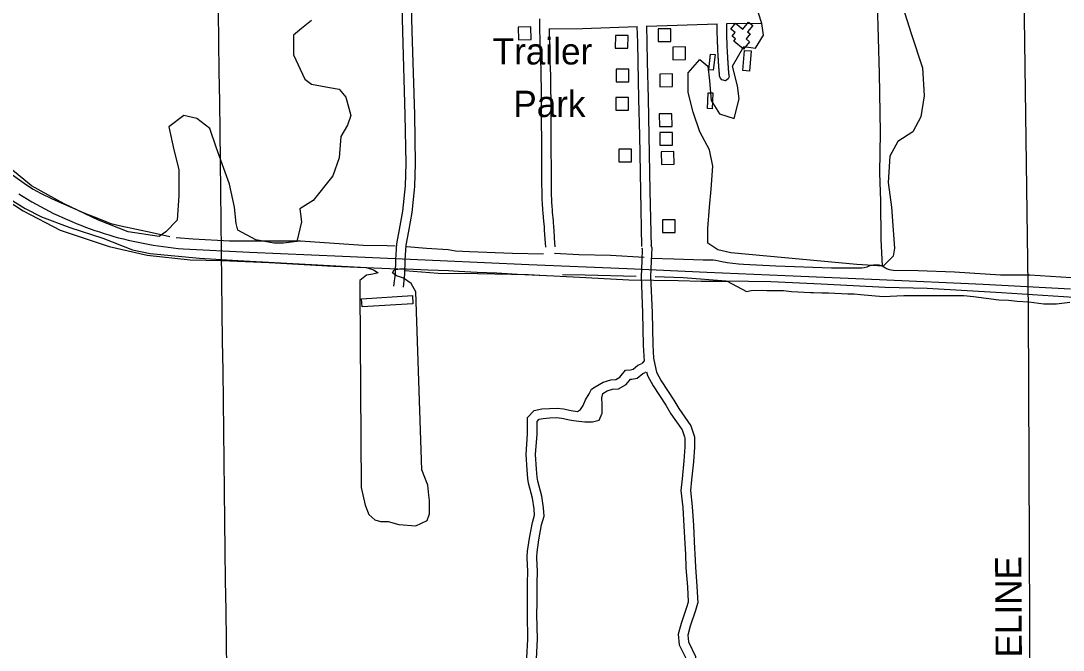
# Model space of a CAD drawing. Extents: x 3715084 to 3753216, y 488173 to 513963.
# Drawn here: x 3739790 to 3743083, y 497137 to 499126 of the extents above; entities that cross this region are included whole.
import ezdxf

# ---------------------------------------------------------------- set-up
doc = ezdxf.new("R2010")
doc.units = 0
for name, color, linetype in [('V-BLDG-IDEN', 7, 'Continuous'), ('V-BLDG-OTLN', 7, 'Continuous'), ('V-GRID-MAJR', 7, 'Continuous'), ('V-RAIL-TRAK', 7, 'Continuous'), ('V-ROAD-CNTR', 7, 'Continuous'), ('V-SITE-VEGE', 7, 'Continuous'), ('V-TOPO-SHOR', 7, 'Continuous'), ('V-UTIL-IDEN', 7, 'Continuous'), ('V-UTIL-LINE', 7, 'Continuous')]:
    doc.layers.add(name, color=color, linetype=linetype)

msp = doc.modelspace()

# ---------------------------------------------------------------- linework, layer by layer
at = {"layer": 'V-BLDG-OTLN'}
for points in [[(3741402.7, 499066.9), (3741401.4, 499106.9), (3741361.5, 499105.7), (3741362.7, 499065.7)], [(3741803, 499100.2), (3741803.6, 499060.2), (3741843.6, 499060.9), (3741843, 499100.9)], [(3742048, 499118.3), (3742071.3, 499099.4), (3742089.3, 499121.5), (3742102.4, 499110.9), (3742086, 499090.8), (3742093.9, 499084.4), (3742081.2, 499068.8), (3742092.3, 499059.7), (3742073.1, 499036.1), (3742042, 499061.4), (3742047.7, 499068.5), (3742037.3, 499077), (3742046.9, 499088.8), (3742033.1, 499100)], [(3741708.1, 499039.4), (3741708.3, 499079.4), (3741668.3, 499079.5), (3741668.1, 499039.5)], [(3741849.3, 499042.9), (3741850, 499002.9), (3741889.9, 499003.5), (3741889.3, 499043.5)], [(3742097.1, 499030.6), (3742091.6, 498966.8), (3742070.4, 498968.6), (3742075.9, 499032.5)], [(3741983, 499019.3), (3741976.9, 498969.6), (3741963, 498971.3), (3741969.1, 499021)], [(3741710.4, 498932.8), (3741710.5, 498972.8), (3741670.5, 498972.9), (3741670.4, 498932.9)], [(3741808.4, 498957.6), (3741809, 498917.6), (3741849, 498918.2), (3741848.4, 498958.2)], [(3741975.8, 498897.9), (3741973.6, 498847.9), (3741959.6, 498848.5), (3741961.9, 498898.5)], [(3741709.9, 498843.1), (3741710, 498883.1), (3741670, 498883.2), (3741669.9, 498843.2)], [(3741807, 498831.8), (3741807.6, 498791.8), (3741847.6, 498792.4), (3741847, 498832.4)], [(3741808.6, 498772.5), (3741809.2, 498732.5), (3741849.2, 498733.2), (3741848.5, 498773.1)], [(3741718.8, 498679.9), (3741718.9, 498719.9), (3741678.9, 498720), (3741678.8, 498680)], [(3741812.9, 498712), (3741813.5, 498672), (3741853.5, 498672.7), (3741852.8, 498712.7)], [(3741817, 498496.5), (3741817.6, 498456.5), (3741857.6, 498457.1), (3741857, 498497.1)], [(3741028.7, 498232), (3740868.2, 498221.6), (3740866.5, 498247.2), (3741027, 498257.6)]]:
    msp.add_lwpolyline(points, close=True, dxfattribs=at)
at = {"layer": 'V-GRID-MAJR'}
msp.add_spline([(3740482.5, 493855), (3740405.9, 499912.4), (3740329.2, 505972.8), (3740252.5, 512033.3), (3740252.5, 512036.4)], degree=3, dxfattribs=at)
at = {"layer": 'V-RAIL-TRAK'}
for points in [[(3739784.1, 498578.7), (3739797.5, 498570.3), (3739811, 498562.2), (3739824.6, 498554.2), (3739838.3, 498546.4)], [(3739838.3, 498546.4), (3739852, 498538.9), (3739865.9, 498531.6), (3739879.8, 498524.4), (3739893.8, 498517.5), (3739907.9, 498510.7), (3739922.1, 498504.2), (3739936.4, 498497.8), (3739950.8, 498491.6), (3739965.2, 498485.6), (3739979.8, 498479.8), (3739994.4, 498474.2), (3740009.1, 498468.8), (3740023.8, 498463.6), (3740038.6, 498458.6), (3740053.5, 498453.8), (3740068.5, 498449.2), (3740083.5, 498444.8), (3740098.6, 498440.6), (3740114, 498436.7), (3740129.5, 498432.9), (3740145.1, 498429.4), (3740160.7, 498426.1), (3740176.4, 498422.9), (3740192, 498420), (3740207.8, 498417.3), (3740223.5, 498414.7), (3740239.3, 498412.4), (3740255.1, 498410.3), (3740270.9, 498408.4), (3740286.8, 498406.7), (3740302.7, 498405.1), (3740512.1, 498394.8), (3740806.1, 498382.6), (3741114.6, 498368.7), (3741394.7, 498355.6), (3741705.8, 498342.7), (3741957, 498332.1), (3742205.1, 498321.4), (3742502.3, 498308.5), (3742829.9, 498293.7), (3743105.6, 498279)]]:
    msp.add_lwpolyline(points, dxfattribs=at)
at = {"layer": 'V-ROAD-CNTR'}
for points in [[(3740969.2, 500660.9), (3740969.3, 500663.2), (3740991.4, 500229.1), (3741002.7, 499928.8), (3741015.2, 499507.8), (3741025.5, 499092.7), (3741033.2, 498829.5), (3741035.9, 498675), (3741034.2, 498602.6), (3741025.8, 498520.3), (3741015.1, 498461.4), (3741006.7, 498416.9), (3741003.4, 498369.5), (3741002.2, 498325.3), (3740997.7, 498284.5)], [(3740986.6, 499454.2), (3740995.5, 499091.9), (3741003.2, 498828.8), (3741005.9, 498675.1), (3741004.3, 498604.5), (3740996.1, 498524.5), (3740985.6, 498466.9), (3740976.9, 498420.7), (3740973.5, 498371), (3740972.2, 498327.4), (3740967.8, 498287.8)], [(3741428.2, 499131.7), (3741429, 499092.6), (3741429.4, 499073), (3741429.9, 499053.4), (3741430.1, 499044.6), (3741430.6, 499028.1), (3741432.5, 498970.5), (3741432.9, 498956.2), (3741433.2, 498945.4), (3741433.3, 498937.4), (3741433.5, 498925.3), (3741433.6, 498919.3), (3741433.7, 498913.3), (3741433.9, 498871.5), (3741434.3, 498808.8), (3741434.7, 498746.1), (3741434.9, 498704.1), (3741435, 498672.6), (3741435.1, 498649), (3741435.2, 498631.3), (3741435.4, 498604.7), (3741435.6, 498591.4), (3741435.7, 498578), (3741435.8, 498574.4), (3741435.9, 498570.9), (3741436.1, 498564.1), (3741436.4, 498557.7), (3741436.7, 498551.8)], [(3741458.8, 499100.1), (3741563.9, 499101.4), (3741737.4, 499108.1)], [(3741458.8, 499101.1), (3741459, 499093.2), (3741459.4, 499073.7), (3741459.9, 499054.1), (3741460.1, 499045.4), (3741460.6, 499029), (3741462.4, 498971.4), (3741462.9, 498957), (3741463.1, 498946.2), (3741463.3, 498938), (3741463.5, 498925.8), (3741463.6, 498919.6), (3741463.7, 498913.5), (3741463.9, 498871.7), (3741464.3, 498809), (3741464.7, 498746.3), (3741464.9, 498704.3), (3741465, 498672.8), (3741465.1, 498649.2), (3741465.2, 498631.5), (3741465.4, 498604.9), (3741465.6, 498591.7), (3741465.7, 498578.4), (3741465.8, 498575), (3741465.9, 498571.7), (3741466.1, 498565.2), (3741466.3, 498559.1), (3741466.6, 498553.4)], [(3741736.5, 499108), (3741737.7, 499057.2), (3741739, 498995.6), (3741741.5, 498879.3), (3741744, 498763.1), (3741747.6, 498587.7), (3741751.3, 498412.4)], [(3741766.5, 499109.8), (3741767.7, 499057.9), (3741769, 498996.3), (3741771.5, 498880), (3741774, 498763.7), (3741777.6, 498588.4), (3741781.3, 498413)], [(3741767.4, 499109.2), (3741991, 499116.6)], [(3741990.6, 499070.7), (3741990.5, 499073.4), (3741990.4, 499075.8), (3741990.4, 499077.8), (3741990.3, 499079.5), (3741990.3, 499081), (3741990.2, 499082.2), (3741990.2, 499083.3), (3741990.2, 499085.2), (3741990.1, 499086.5), (3741990.1, 499087.5), (3741990.1, 499088.9), (3741990.1, 499090.3), (3741990, 499100.5), (3741989.9, 499110.1), (3741989.9, 499116.1)], [(3742020.6, 499071.7), (3742020.5, 499074.4), (3742020.4, 499076.7), (3742020.4, 499078.7), (3742020.3, 499080.4), (3742020.3, 499081.8), (3742020.2, 499083), (3742020.2, 499084), (3742020.2, 499085.8), (3742020.1, 499087.1), (3742020.1, 499088), (3742020.1, 499089.4), (3742020.1, 499090.7), (3742020, 499100.8), (3742019.9, 499110.3), (3742019.9, 499117.2)], [(3742020.2, 499117.4), (3742131.3, 499118.3)], [(3742028.2, 498950.8), (3742026.8, 498946.7), (3742024.4, 498942.4), (3742015.8, 498936.2), (3742004.3, 498939.5), (3742000.2, 498944.4), (3741999, 498946.8), (3741998.5, 498948.2), (3741998.2, 498949.1), (3741998, 498949.8), (3741997.9, 498950.4), (3741997.8, 498950.9), (3741997.7, 498951.4), (3741997.7, 498951.9), (3741997.6, 498952.3), (3741997.5, 498952.8), (3741997.5, 498953.3), (3741997.4, 498953.7), (3741997.3, 498954.2), (3741997.3, 498954.7), (3741997.2, 498955.2), (3741997.2, 498955.8), (3741997.1, 498956.3), (3741997.1, 498956.9), (3741997, 498957.4), (3741996.9, 498958.6), (3741996.8, 498959.8), (3741996.7, 498961), (3741996.5, 498962.3), (3741996.4, 498963.7), (3741996.3, 498965.1), (3741996.2, 498966.5), (3741996.1, 498967.9), (3741996, 498969.4), (3741995.9, 498970.8), (3741995.8, 498972.3), (3741995.7, 498973.9), (3741995.5, 498975.4), (3741995.4, 498976.9), (3741995.3, 498978.5), (3741995.2, 498980), (3741995.1, 498981.6), (3741995, 498983.2), (3741994.9, 498984.7), (3741994.8, 498986.3), (3741994.7, 498987.8), (3741994.5, 498991), (3741994.3, 498994.1), (3741994.1, 498997.1), (3741994, 499000.1), (3741993.8, 499003.1), (3741993.6, 499006), (3741993.5, 499008.8), (3741993.2, 499014.4), (3741992.9, 499019.7), (3741992.4, 499029.6), (3741992.1, 499034), (3741992, 499038.1), (3741991.8, 499041.9), (3741991.6, 499045.4), (3741991.5, 499048.7), (3741991.3, 499051.7), (3741991.2, 499054.6), (3741991.1, 499057.2), (3741991, 499059.6), (3741990.9, 499061.8), (3741990.8, 499063.9), (3741990.8, 499065.8), (3741990.7, 499067.5), (3741990.6, 499069.2), (3741990.6, 499070.7)], [(3742028.2, 498950.8), (3742027.3, 498956.7), (3742027.2, 498956.9), (3742027.2, 498957.2), (3742027.2, 498957.5), (3742027.1, 498957.8), (3742027.1, 498958.2), (3742027, 498958.6), (3742027, 498959), (3742026.9, 498959.4), (3742026.9, 498959.9), (3742026.9, 498960.4), (3742026.7, 498961.4), (3742026.6, 498962.5), (3742026.5, 498963.7), (3742026.4, 498964.9), (3742026.3, 498966.2), (3742026.2, 498967.5), (3742026.1, 498968.8), (3742026, 498970.2), (3742025.9, 498971.6), (3742025.8, 498973.1), (3742025.7, 498974.5), (3742025.6, 498976), (3742025.5, 498977.5), (3742025.4, 498979), (3742025.3, 498980.5), (3742025.2, 498982.1), (3742025.1, 498983.6), (3742025, 498985.1), (3742024.9, 498986.7), (3742024.8, 498988.2), (3742024.7, 498989.7), (3742024.5, 498992.8), (3742024.3, 498995.9), (3742024.1, 498998.9), (3742023.9, 499001.9), (3742023.7, 499004.8), (3742023.6, 499007.7), (3742023.4, 499010.5), (3742023.1, 499016), (3742022.8, 499021.3), (3742022.3, 499031.2), (3742022.1, 499035.5), (3742021.9, 499039.5), (3742021.7, 499043.3), (3742021.6, 499046.8), (3742021.4, 499050), (3742021.3, 499053), (3742021.2, 499055.8), (3742021.1, 499058.4), (3742021, 499060.8), (3742020.9, 499063), (3742020.8, 499065), (3742020.7, 499066.9), (3742020.7, 499068.6), (3742020.6, 499070.2), (3742020.6, 499071.7)], [(3741436.7, 498551.7), (3741437, 498546.2), (3741437.3, 498541), (3741437.7, 498536.1), (3741438.4, 498527.1), (3741439, 498519.1), (3741441.4, 498491.6), (3741442, 498484.8), (3741442.8, 498474.5), (3741443.2, 498469.4), (3741443.5, 498464.3), (3741445.3, 498437.2), (3741447.1, 498410.1)], [(3741466.6, 498553.5), (3741466.9, 498548.1), (3741467.3, 498543), (3741467.6, 498538.3), (3741468.3, 498529.4), (3741468.9, 498521.6), (3741471.3, 498494.1), (3741471.9, 498487.2), (3741472.7, 498476.8), (3741473.1, 498471.6), (3741473.4, 498466.4), (3741475.3, 498439.2), (3741477, 498412)], [(3741751.9, 498408.6), (3741752.8, 498405.2), (3741751.8, 498367.4), (3741749.7, 498317.9), (3741754.2, 498203.4), (3741756.2, 498100.5), (3741758.8, 498050.3)], [(3741780.7, 498416.9), (3741783, 498409), (3741781.8, 498366.3), (3741779.7, 498317.9), (3741784.2, 498204.2), (3741786.1, 498101.6), (3741788.4, 498059.7), (3741792.5, 498040)], [(3741604.6, 497969.1), (3741629.2, 497984.4), (3741653.7, 497991.7), (3741669.5, 497992.9), (3741682.4, 497999.9), (3741700.7, 498022.1), (3741716.5, 498023.3), (3741724, 498024.8), (3741739.6, 498037.4), (3741750.2, 498042.2)], [(3741749.4, 498041.9), (3741751.1, 498042.7)], [(3741753.1, 498043.8), (3741754.8, 498044.7), (3741758.8, 498050.3)], [(3741628.8, 497947.8), (3741642.3, 497957), (3741659.1, 497962), (3741678.2, 497963.4), (3741701.9, 497976.4), (3741715.7, 497993.2), (3741720.5, 497993.5), (3741737.1, 497996.8), (3741755.5, 498011.7), (3741762.6, 498014.9)], [(3741763.4, 498015.3), (3741765.4, 498016.3)], [(3741766.7, 498016.8), (3741769.3, 498004.6), (3741787.6, 497972.1), (3741827.9, 497911.3), (3741843.9, 497884.4), (3741879.6, 497833.1), (3741886.5, 497811.5)], [(3741792.5, 498040), (3741797.7, 498015.3), (3741813.2, 497987.8), (3741853.3, 497927.2), (3741869.1, 497900.7), (3741906.7, 497846.5), (3741918.2, 497811.1), (3741918.2, 497809.6)], [(3741536.3, 497862.8), (3741552.5, 497860.6), (3741571.5, 497858.2), (3741595.7, 497858.3), (3741616.6, 497864.4), (3741626.3, 497886.1), (3741626.2, 497913.2), (3741625.3, 497934.1), (3741628.8, 497947.8)], [(3741548.3, 497891.2), (3741558, 497898.1), (3741566.6, 497909.9), (3741573.8, 497927.9), (3741585.2, 497946.7), (3741592.4, 497961.8), (3741604.6, 497969.1)], [(3741390.8, 497850.1), (3741390.9, 497872.3), (3741412.1, 497894.2), (3741435.9, 497899.4), (3741459.7, 497901.2), (3741484.4, 497902.2), (3741504.3, 497899.2), (3741528.6, 497894.1), (3741548.4, 497891.4)], [(3741390, 497432.3), (3741391, 497449.9), (3741396.5, 497490.9), (3741406.1, 497540.5), (3741412.8, 497563.9), (3741411.3, 497583.5), (3741406.6, 497617.6), (3741394, 497665.2), (3741391.5, 497680), (3741389.3, 497707.1), (3741386.4, 497755.4), (3741390.7, 497820.6), (3741390.8, 497850.1)], [(3741420, 497432), (3741420.9, 497447), (3741426.1, 497486.1), (3741435.3, 497533.6), (3741443.1, 497560.8), (3741441.1, 497586.6), (3741436.1, 497623.5), (3741423.3, 497671.5), (3741421.3, 497683.7), (3741419.2, 497709.2), (3741416.4, 497755.3), (3741420.7, 497819.5), (3741420.8, 497850.1)], [(3741420.8, 497850.1), (3741420.8, 497860.1), (3741427.3, 497866.8), (3741440.3, 497869.6), (3741461.5, 497871.2), (3741482.8, 497872.1), (3741498.9, 497869.7), (3741523.4, 497864.5), (3741536.3, 497862.8)], [(3741886.5, 497811.5), (3741888.2, 497806.5), (3741888, 497779.8), (3741885, 497735.1), (3741879.1, 497678.9), (3741875.2, 497641.2), (3741881.4, 497588), (3741884.8, 497529.4), (3741888.7, 497455.7), (3741889.3, 497440.9), (3741891.3, 497397.6), (3741895.9, 497337.3), (3741898.3, 497289.5), (3741898, 497288.4)], [(3741918.2, 497809.6), (3741918, 497778.7), (3741914.8, 497732.5), (3741909, 497675.8), (3741905.4, 497641.3), (3741911.3, 497590.6), (3741914.8, 497531), (3741918.6, 497457.2), (3741919.3, 497442.3), (3741921.3, 497399.4), (3741925.8, 497339.2), (3741928.5, 497285.9), (3741928.1, 497284.5)], [(3741369, 497034.9), (3741373.9, 497057), (3741384, 497082.9), (3741388.9, 497112.8), (3741391.9, 497172.3), (3741390.5, 497249.6), (3741391, 497287.2), (3741390.7, 497349.6), (3741391.8, 497385.4), (3741389.7, 497428.7), (3741390, 497432.3)], [(3741400, 497036.4), (3741402.7, 497048.3), (3741413.1, 497074.9), (3741418.8, 497109.7), (3741422, 497171.8), (3741420.5, 497249.6), (3741421, 497287.1), (3741420.7, 497349.2), (3741421.8, 497385.6), (3741419.8, 497428.5), (3741420, 497432)], [(3741898, 497288.4), (3741893, 497271.6), (3741876.3, 497221.4), (3741866.7, 497187.1), (3741870.3, 497154.4), (3741892, 497109.5), (3741893.6, 497083.2), (3741882.2, 497053.3), (3741855.1, 497044.5), (3741775.4, 497038.3), (3741705.4, 497033.3), (3741633.4, 497028.6), (3741573, 497023.6), (3741507.9, 497018.5), (3741470.3, 497008.6), (3741435.3, 497002.9), (3741431.1, 497002.7)], [(3741928.1, 497284.5), (3741921.6, 497262.5), (3741904.9, 497212.6), (3741897.1, 497184.6), (3741899.5, 497162.9), (3741921.6, 497117.3), (3741923.9, 497078.5), (3741905.2, 497029.2), (3741861, 497014.9), (3741777.6, 497008.4), (3741707.5, 497003.4), (3741635.6, 496998.7), (3741575.5, 496993.7), (3741513, 496988.8), (3741476.6, 496979.2), (3741438.5, 496973.1), (3741434, 496972.8)]]:
    msp.add_lwpolyline(points, dxfattribs=at)
at = {"layer": 'V-SITE-VEGE'}
for points in [[(3742576.4, 499168.9), (3742602.2, 499086), (3742638.5, 498977.3), (3742643.6, 498889.3), (3742633.3, 498822), (3742607.4, 498775.4), (3742560.8, 498744.3), (3742535, 498697.7), (3742529.8, 498614.8), (3742540.1, 498537.2), (3742545.3, 498464.7), (3742550.5, 498407.7), (3742545.3, 498381.9), (3742514.3, 498350.8), (3742431.5, 498356), (3742146.9, 498381.9), (3742033, 498392.2), (3741991.6, 498402.6), (3741960.6, 498423.3), (3741960.6, 498469.9), (3741965.7, 498537.2), (3741970.9, 498594.1), (3741976.1, 498666.6), (3741965.7, 498718.4), (3741934.7, 498775.4), (3741914, 498837.5), (3741898.5, 498899.6), (3741898.5, 498961.8), (3741934.7, 499003.2), (3741960.6, 498982.5), (3741965.7, 498935.9), (3741970.9, 498873.7), (3741996.8, 498832.3), (3742043.4, 498816.8), (3742058.9, 498878.9), (3742053.7, 498920.3), (3742038.2, 498982.5), (3742074.4, 499044.6), (3742110.6, 499039.4), (3742136.5, 499080.8), (3742131.3, 499117.1), (3742110.6, 499179.2)], [(3740708.3, 499127.4), (3740677.2, 499101.5), (3740651.3, 499080.8), (3740651.3, 499018.7), (3740687.6, 498941), (3740708.3, 498925.5), (3740765.2, 498915.2), (3740796.2, 498910), (3740816.9, 498884.1), (3740832.5, 498827.1), (3740822.1, 498796.1), (3740801.4, 498759.8), (3740796.2, 498692.5), (3740775.5, 498635.6), (3740713.4, 498557.9), (3740672, 498532), (3740677.2, 498490.6), (3740661.7, 498428.5), (3740620.3, 498423.3), (3740589.2, 498423.3), (3740532.3, 498433.6), (3740475.4, 498464.7), (3740470.2, 498485.4), (3740465, 498537.2), (3740449.5, 498609.7), (3740408.1, 498723.6), (3740387.4, 498785.7), (3740346, 498816.8), (3740304.6, 498827.1), (3740258, 498790.9), (3740273.6, 498718.4), (3740289.1, 498656.3), (3740289.1, 498573.4), (3740283.9, 498495.8), (3740247.7, 498459.5), (3740227, 498444), (3740128.7, 498459.5), (3740035.5, 498495.8), (3739926.9, 498547.5), (3739823.4, 498604.5), (3739709.5, 498697.7)], [(3739748.3, 498567.2), (3739804, 498533.3), (3739854.9, 498506.6), (3739944.6, 498472.7), (3740048.7, 498438.7), (3740143.2, 498402.4), (3740199, 498390.2), (3740354.1, 498375.7), (3740475.2, 498368.4), (3740882.3, 498346.6), (3740904.1, 498339.3)], [(3740904.1, 498339.3), (3740918.6, 498329.6), (3740901.7, 498324.8), (3740882.3, 498322.3), (3740860.5, 498305.4), (3740860.5, 498273.9), (3740865.3, 497650.8), (3740877.4, 497595), (3740889.6, 497565.9), (3740908.9, 497548.9), (3740925.9, 497544.1), (3740950.1, 497544.1), (3740984.1, 497534.4), (3741037.4, 497529.5), (3741073.7, 497546.5), (3741081, 497568.3), (3741081, 497609.6), (3741078.6, 497626.5), (3741076.1, 497658), (3741056.8, 497706.5), (3741037.4, 498269), (3741022.8, 498295.7), (3740998.6, 498312.6), (3740976.8, 498319.9), (3740964.7, 498329.6), (3740969.5, 498339.3), (3740986.5, 498341.7), (3741008.3, 498341.7), (3741076.1, 498339.3), (3741141.6, 498336.9), (3741173.1, 498334.5), (3741231.2, 498332), (3741294.2, 498329.6), (3741359.6, 498324.8), (3741473.5, 498319.9), (3741575.3, 498315.1), (3741711, 498307.8), (3741866.1, 498305.4), (3741938.8, 498302.9), (3742021.2, 498302.9), (3742082.2, 498270.4)], [(3742082.2, 498270.4), (3742097.5, 498273.5), (3742129.8, 498275), (3742146.7, 498273.5), (3742198.9, 498273.5), (3742225, 498270.4), (3742284.9, 498267.3), (3742294.1, 498267.3), (3742320.2, 498265.8), (3742341.7, 498265.8), (3742403.1, 498262.7), (3742423.1, 498262.7), (3742443.1, 498261.2), (3742513.7, 498255.1), (3742579.7, 498258.1), (3742768.6, 498258.1), (3742799.3, 498255.1), (3742879.2, 498244.3), (3742909.9, 498242.8), (3742937.5, 498239.7), (3742974.4, 498238.2), (3743022, 498232), (3743061.9, 498232), (3743103.4, 498236.6)]]:
    msp.add_lwpolyline(points, dxfattribs=at)
at = {"layer": 'V-TOPO-SHOR'}
for points in [[(3742480.1, 500273.1), (3742481.9, 500117), (3742488, 499777.9), (3742489.5, 499606.2), (3742493.9, 499397.5), (3742494.8, 499182.9), (3742501.1, 498959.6), (3742505, 498772.8), (3742503, 498645.6), (3742505.3, 498555.9), (3742507, 498434.6), (3742510.6, 498351.8)], [(3739756.7, 498644.3), (3739793, 498618.4), (3739807.6, 498607.3), (3739828.9, 498593.8), (3739852.2, 498581.2), (3739889.6, 498563.1), (3739986.6, 498519.9), (3740008.1, 498511.8), (3740030.1, 498502.9), (3740058.4, 498491.9), (3740074.7, 498485.8), (3740105.8, 498478.2), (3740205.3, 498457.3), (3740261.2, 498444.7)], [(3739672.4, 498606.3), (3739797.6, 498524.9), (3739914.2, 498464.4), (3740068.7, 498413.1), (3740189.2, 498385.7), (3740324.7, 498370.5), (3740425.1, 498368), (3740574.7, 498361.9), (3740777.8, 498350.4), (3740981.1, 498342.1)], [(3740280.9, 498440.7), (3740335, 498437.2), (3740449.6, 498430.3), (3740460, 498430.7)], [(3740460, 498430.7), (3740673.9, 498430.6), (3740871.8, 498417.1), (3740946.9, 498415.4), (3740972.5, 498415.3)], [(3741009.2, 498413), (3741072.1, 498407.9), (3741139.6, 498402.9), (3741162.7, 498399.4), (3741207.5, 498396.5), (3741343, 498391.7), (3741440.8, 498389.9)], [(3741476.2, 498391.2), (3741553.3, 498387), (3741652.7, 498385), (3741759.3, 498378.9)], [(3741780.5, 498375.9), (3741853, 498373.7), (3741945.3, 498370.7), (3741964.7, 498370.8), (3741977.1, 498370.8), (3741985.9, 498369.9), (3742004.3, 498365.8), (3742020.9, 498362.3), (3742057.1, 498358.1), (3742073.4, 498356.4), (3742174.9, 498352.1), (3742350.8, 498345.4), (3742415, 498345.2), (3742436.2, 498344.9), (3742447.3, 498344.9), (3742454.5, 498346), (3742463.6, 498348.1), (3742467.7, 498350.5), (3742473.1, 498352.6), (3742478, 498353.6), (3742483.7, 498354.7), (3742492, 498354.5), (3742500.5, 498354.5), (3742510.6, 498351.8), (3742521.8, 498345.4), (3742524.9, 498343.6), (3742533.4, 498340.3), (3742539.9, 498338.5), (3742546.9, 498337.5), (3742624.5, 498337.2), (3742739.1, 498332.2), (3742885.3, 498323.5), (3742977.9, 498323), (3743173.8, 498310.4)], [(3741003.1, 498337.3), (3741108.2, 498328.9), (3741233.8, 498327.1), (3741393.7, 498324.4), (3741429.8, 498322.5)], [(3741501.1, 498324.3), (3741572.9, 498323.1), (3741733.9, 498319.4)], [(3741793.8, 498318), (3741881.9, 498314.6), (3742018, 498304.3), (3742159.1, 498301.6), (3742318.2, 498294.5), (3742520, 498284.3), (3742653.5, 498281.5), (3742887.6, 498267.4), (3743181.4, 498248)]]:
    msp.add_lwpolyline(points, dxfattribs=at)
at = {"layer": 'V-UTIL-LINE'}
msp.add_lwpolyline([(3742933.6, 501570.4), (3742936.2, 501528.3), (3742925.2, 500886.3), (3742941.6, 500440.6), (3742972.3, 498215.1), (3742979.5, 496478.3)], dxfattribs=at)

# ---------------------------------------------------------------- texts
at = {"layer": 'V-BLDG-IDEN'}
for s, p in [('Trailer', (3741280.7, 498987.9)), ('Park', (3741345.9, 498821.9))]:
    msp.add_text(s, height=83, dxfattribs=at).set_placement(p)
at = {"layer": 'V-UTIL-IDEN'}
msp.add_text('PIPELINE', height=83, rotation=90.3046, dxfattribs=at).set_placement((3742953.4, 496935))

doc.saveas('drawing.dxf')
